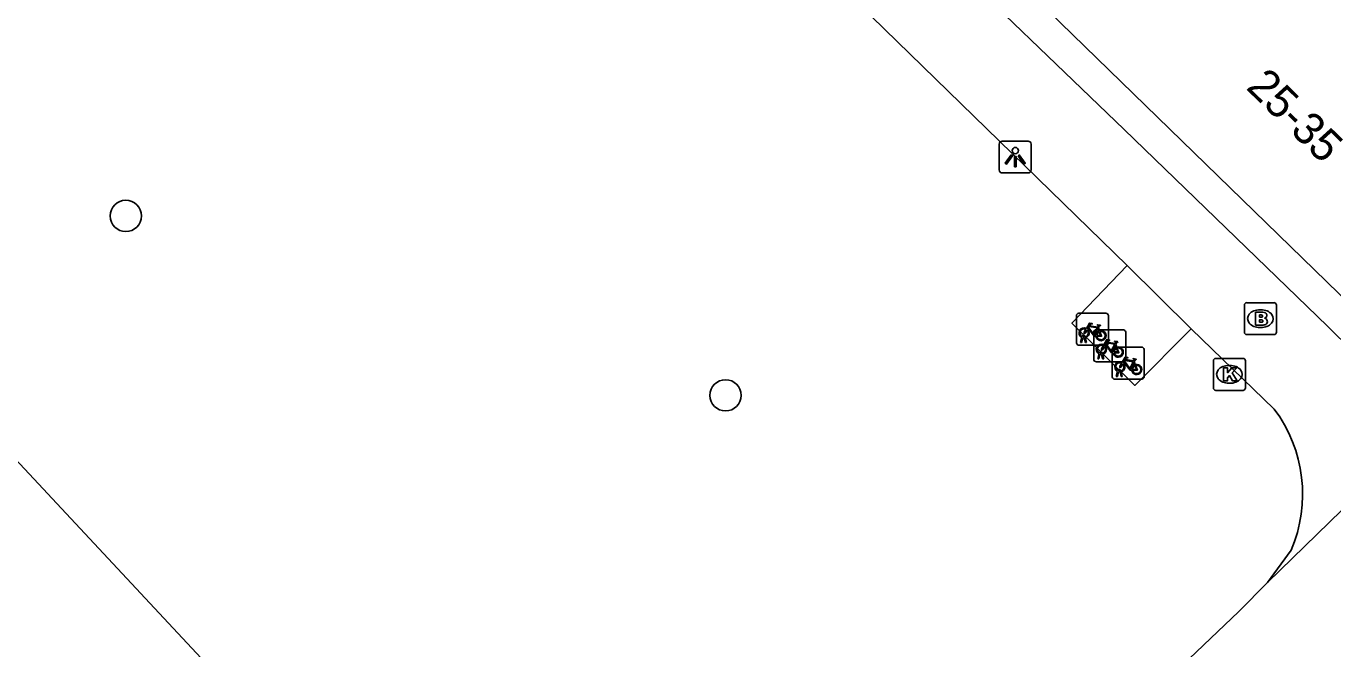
# Model space of a CAD drawing. Extents: x 162347 to 162868, y 381221 to 381813.
# Drawn here: x 162646.11 to 162687, y 381573.33 to 381592.81 of the extents above; entities that cross this region are included whole.
import ezdxf

# ---------------------------------------------------------------- set-up
doc = ezdxf.new("R2010")
doc.units = 0
for name, color, linetype in [('IMGEO_Boom', 7, 'Continuous'), ('IMGEO_Brandkraan', 7, 'Continuous'), ('IMGEO_Fietsenrek', 7, 'Continuous'), ('IMGEO_Hek', 7, 'Continuous'), ('IMGEO_Kolk', 7, 'Continuous'), ('IMGEO_Lichtpunt', 7, 'Continuous'), ('IMGEO_Pand', 7, 'Continuous'), ('IMGEO_Pand_nummerreeks', 7, 'Continuous'), ('IMGEO_Voetpad_open', 7, 'Continuous')]:
    doc.layers.add(name, color=color, linetype=linetype)

msp = doc.modelspace()

# ---------------------------------------------------------------- linework, layer by layer
at = {"layer": 'IMGEO_Boom'}
for centre in [(162649.226, 381586.87), (162667.996, 381581.258)]:
    msp.add_circle(centre, 0.489, dxfattribs=at)
at = {"layer": 'IMGEO_Brandkraan'}
for p, q in [((162684.232, 381583.231), (162684.232, 381584.083)), ((162684.307, 381584.157), (162685.159, 381584.157)), ((162685.233, 381584.083), (162685.233, 381583.231)), ((162684.72, 381583.937), (162684.745, 381583.937)), ((162684.743, 381583.377), (162684.718, 381583.377)), ((162685.159, 381583.157), (162684.307, 381583.157))]:
    msp.add_line(p, q, dxfattribs=at)
for points in [[(162684.232, 381583.231), (162684.232, 381584.083)], [(162684.307, 381584.157), (162685.159, 381584.157)], [(162685.233, 381584.083), (162685.233, 381583.231)], [(162684.58, 381583.857), (162684.58, 381583.457), (162684.793, 381583.457)], [(162684.811, 381583.857), (162684.58, 381583.857)], [(162684.759, 381583.776), (162684.705, 381583.776), (162684.705, 381583.7)], [(162684.705, 381583.7), (162684.758, 381583.7)], [(162684.767, 381583.624), (162684.705, 381583.624), (162684.705, 381583.543)], [(162684.705, 381583.543), (162684.767, 381583.543)], [(162685.159, 381583.157), (162684.307, 381583.157)]]:
    msp.add_lwpolyline(points, dxfattribs=at)
for centre, radius, start, end in [((162684.309, 381584.081), 0.0765, 91.552, 178.448), ((162684.309, 381584.081), 0.0765, 91.552, 178.448), ((162685.157, 381584.081), 0.0765, 1.552, 88.448), ((162685.157, 381584.081), 0.0765, 1.552, 88.448), ((162684.76, 381583.738), 0.0379, 267.8285, 90.9355), ((162684.768, 381583.583), 0.0404, 269.8759, 90.5077), ((162684.815, 381583.712), 0.145, 59.4692, 91.5367), ((162684.84, 381583.759), 0.0922, 285.5137, 58.1501), ((162684.845, 381583.567), 0.105, 301.3115, 78.989), ((162684.309, 381583.233), 0.0765, 181.552, 268.448), ((162684.309, 381583.233), 0.0765, 181.552, 268.448), ((162684.799, 381583.708), 0.251, 268.6676, 293.5347), ((162685.157, 381583.233), 0.0765, 271.552, 358.448), ((162685.157, 381583.233), 0.0765, 271.552, 358.448)]:
    msp.add_arc(centre, radius, start, end, dxfattribs=at)
for centre, major_axis, ratio, start_param, end_param in [((162684.719, 381583.657), (-0.387, 0.002), 0.722429, 4.712389, 7.853982), ((162684.744, 381583.657), (-0.39, 0.002), 0.717154, 1.570796, 4.712389)]:
    msp.add_ellipse(centre, major_axis=major_axis, ratio=ratio, start_param=start_param, end_param=end_param, dxfattribs=at)
at = {"layer": 'IMGEO_Fietsenrek'}
for p, q in [((162678.975, 381582.901), (162678.975, 381583.742)), ((162678.975, 381583.742), (162678.975, 381582.901)), ((162679.05, 381583.826), (162679.891, 381583.826)), ((162679.891, 381583.826), (162679.05, 381583.826)), ((162679.975, 381583.751), (162679.975, 381582.91)), ((162679.975, 381582.91), (162679.975, 381583.751)), ((162679.516, 381582.386), (162679.516, 381583.227)), ((162679.516, 381583.227), (162679.516, 381582.386)), ((162679.591, 381583.311), (162680.432, 381583.311)), ((162680.432, 381583.311), (162679.591, 381583.311)), ((162679.662, 381583.375), (162679.698, 381583.28)), ((162680.516, 381583.236), (162680.516, 381582.395)), ((162680.516, 381582.395), (162680.516, 381583.236)), ((162679.9, 381582.826), (162679.059, 381582.826)), ((162679.059, 381582.826), (162679.9, 381582.826)), ((162679.102, 381582.91), (162679.141, 381583.07)), ((162679.136, 381582.91), (162679.102, 381582.91)), ((162679.171, 381583.058), (162679.136, 381582.91)), ((162679.213, 381583.082), (162679.212, 381583.086)), ((162679.254, 381582.91), (162679.22, 381583.052)), ((162679.244, 381583.093), (162679.245, 381583.086)), ((162679.252, 381583.056), (162679.287, 381582.91)), ((162679.287, 381582.91), (162679.254, 381582.91)), ((162680.203, 381582.86), (162680.239, 381582.765)), ((162679.643, 381582.395), (162679.682, 381582.555)), ((162679.677, 381582.395), (162679.643, 381582.395)), ((162679.712, 381582.543), (162679.677, 381582.395)), ((162679.754, 381582.567), (162679.753, 381582.571)), ((162679.795, 381582.395), (162679.761, 381582.537)), ((162679.785, 381582.578), (162679.786, 381582.571)), ((162679.793, 381582.541), (162679.828, 381582.395)), ((162679.828, 381582.395), (162679.795, 381582.395)), ((162680.094, 381581.84), (162680.094, 381582.681)), ((162680.094, 381582.681), (162680.094, 381581.84)), ((162680.169, 381582.765), (162681.01, 381582.765)), ((162681.01, 381582.765), (162680.169, 381582.765)), ((162681.094, 381582.69), (162681.094, 381581.849)), ((162681.094, 381581.849), (162681.094, 381582.69)), ((162680.441, 381582.311), (162679.6, 381582.311)), ((162679.6, 381582.311), (162680.441, 381582.311)), ((162680.221, 381581.849), (162680.26, 381582.009)), ((162680.29, 381581.997), (162680.255, 381581.849)), ((162680.332, 381582.021), (162680.331, 381582.025)), ((162680.373, 381581.849), (162680.339, 381581.991)), ((162680.363, 381582.032), (162680.364, 381582.025)), ((162680.371, 381581.995), (162680.406, 381581.849)), ((162680.781, 381582.314), (162680.817, 381582.219)), ((162681.019, 381581.765), (162680.178, 381581.765)), ((162680.178, 381581.765), (162681.019, 381581.765)), ((162680.255, 381581.849), (162680.221, 381581.849)), ((162680.406, 381581.849), (162680.373, 381581.849))]:
    msp.add_line(p, q, dxfattribs=at)
for points in [[(162679.309, 381583.3), (162679.257, 381583.21), (162679.217, 381583.185), (162679.218, 381583.232), (162679.273, 381583.326)], [(162679.288, 381583.352), (162679.383, 381583.516), (162679.469, 381583.502), (162679.471, 381583.493), (162679.415, 381583.482), (162679.388, 381583.437), (162679.644, 381583.396)], [(162679.584, 381583.108), (162679.534, 381583.108), (162679.343, 381583.359), (162679.324, 381583.327)], [(162679.631, 381583.371), (162679.374, 381583.412), (162679.357, 381583.383), (162679.524, 381583.163), (162679.631, 381583.371)], [(162679.679, 381583.273), (162679.649, 381583.35), (162679.54, 381583.132), (162679.583, 381583.132)], [(162679.613, 381583.132), (162679.733, 381583.131), (162679.689, 381583.245)], [(162679.709, 381583.252), (162679.764, 381583.107), (162679.614, 381583.107)], [(162679.644, 381583.396), (162679.669, 381583.445), (162679.663, 381583.449), (162679.64, 381583.453), (162679.628, 381583.46), (162679.627, 381583.463), (162679.629, 381583.468), (162679.724, 381583.453), (162679.726, 381583.443), (162679.716, 381583.43), (162679.704, 381583.424), (162679.69, 381583.43), (162679.662, 381583.375)], [(162679.85, 381582.785), (162679.798, 381582.695), (162679.758, 381582.67), (162679.759, 381582.717), (162679.814, 381582.811)], [(162679.829, 381582.837), (162679.924, 381583.001), (162680.01, 381582.987), (162680.012, 381582.978), (162679.956, 381582.967), (162679.929, 381582.922), (162680.185, 381582.881)], [(162680.125, 381582.593), (162680.075, 381582.593), (162679.884, 381582.844), (162679.865, 381582.812)], [(162680.172, 381582.856), (162679.915, 381582.897), (162679.898, 381582.868), (162680.065, 381582.648), (162680.172, 381582.856)], [(162680.22, 381582.758), (162680.19, 381582.835), (162680.081, 381582.617), (162680.124, 381582.617)], [(162680.185, 381582.881), (162680.21, 381582.93), (162680.204, 381582.934), (162680.181, 381582.938), (162680.169, 381582.945), (162680.168, 381582.948), (162680.17, 381582.953), (162680.265, 381582.938), (162680.267, 381582.928), (162680.257, 381582.915), (162680.245, 381582.909), (162680.231, 381582.915), (162680.203, 381582.86)], [(162680.154, 381582.617), (162680.274, 381582.616), (162680.23, 381582.73)], [(162680.25, 381582.737), (162680.305, 381582.592), (162680.155, 381582.592)], [(162680.407, 381582.291), (162680.502, 381582.455), (162680.588, 381582.441), (162680.59, 381582.432), (162680.534, 381582.421), (162680.507, 381582.376), (162680.763, 381582.335)], [(162680.763, 381582.335), (162680.788, 381582.384), (162680.782, 381582.388), (162680.759, 381582.392), (162680.747, 381582.399), (162680.746, 381582.402), (162680.748, 381582.407), (162680.843, 381582.392), (162680.845, 381582.382), (162680.835, 381582.369), (162680.823, 381582.363), (162680.809, 381582.369), (162680.781, 381582.314)], [(162680.428, 381582.239), (162680.376, 381582.149), (162680.336, 381582.124), (162680.337, 381582.171), (162680.392, 381582.265)], [(162680.703, 381582.047), (162680.653, 381582.047), (162680.462, 381582.298), (162680.443, 381582.266)], [(162680.75, 381582.31), (162680.493, 381582.351), (162680.476, 381582.322), (162680.643, 381582.102), (162680.75, 381582.31)], [(162680.798, 381582.212), (162680.768, 381582.289), (162680.659, 381582.071), (162680.702, 381582.071)], [(162680.732, 381582.071), (162680.852, 381582.07), (162680.808, 381582.184)], [(162680.828, 381582.191), (162680.883, 381582.046), (162680.733, 381582.046)]]:
    msp.add_lwpolyline(points, dxfattribs=at)
for centre, radius, start, end in [((162679.053, 381583.748), 0.0779, 92.4484, 184.2845), ((162679.053, 381583.748), 0.0779, 92.4484, 184.2845), ((162679.897, 381583.748), 0.0779, 2.4484, 94.2845), ((162679.897, 381583.748), 0.0779, 2.4484, 94.2845), ((162679.215, 381583.211), 0.159, 62.6766, 242.1369), ((162679.215, 381583.211), 0.129, 63.3192, 238.903), ((162679.215, 381583.211), 0.129, 283.6043, 43.4302), ((162679.215, 381583.211), 0.159, 283.5766, 46.6042), ((162679.594, 381583.233), 0.0779, 92.4484, 184.2845), ((162679.594, 381583.233), 0.0779, 92.4484, 184.2845), ((162679.742, 381583.127), 0.159, 113.3408, 178.3217), ((162679.742, 381583.127), 0.159, 187.0065, 105.7708), ((162679.742, 381583.127), 0.129, 113.923, 177.9556), ((162679.742, 381583.127), 0.129, 188.6715, 104.5883), ((162680.438, 381583.233), 0.0779, 2.4484, 94.2845), ((162680.438, 381583.233), 0.0779, 2.4484, 94.2845), ((162679.053, 381582.904), 0.0779, 182.4484, 274.2845), ((162679.053, 381582.904), 0.0779, 182.4484, 274.2845), ((162679.195, 381583.082), 0.0499, 12.8025, 158.6934), ((162679.215, 381583.211), 0.159, 253.9967, 271.7867), ((162679.195, 381583.082), 0.0174, 12.8025, 163.4502), ((162679.215, 381583.211), 0.129, 253.415, 269.0204), ((162679.756, 381582.696), 0.159, 62.6766, 242.1369), ((162679.756, 381582.696), 0.129, 63.3192, 238.903), ((162679.756, 381582.696), 0.129, 283.6043, 43.4302), ((162679.756, 381582.696), 0.159, 283.5766, 46.6042), ((162679.897, 381582.904), 0.0779, 272.4484, 4.2845), ((162679.897, 381582.904), 0.0779, 272.4484, 4.2845), ((162680.283, 381582.612), 0.159, 187.0065, 105.7708), ((162679.594, 381582.389), 0.0779, 182.4484, 274.2845), ((162679.594, 381582.389), 0.0779, 182.4484, 274.2845), ((162679.736, 381582.567), 0.0499, 12.8025, 158.6934), ((162679.756, 381582.696), 0.159, 253.9967, 271.7867), ((162679.736, 381582.567), 0.0174, 12.8025, 163.4502), ((162679.756, 381582.696), 0.129, 253.415, 269.0204), ((162680.172, 381582.687), 0.0779, 92.4484, 184.2845), ((162680.172, 381582.687), 0.0779, 92.4484, 184.2845), ((162680.283, 381582.612), 0.159, 113.3408, 178.3217), ((162680.283, 381582.612), 0.129, 113.923, 177.9556), ((162680.283, 381582.612), 0.129, 188.6715, 104.5883), ((162680.438, 381582.389), 0.0779, 272.4484, 4.2845), ((162680.438, 381582.389), 0.0779, 272.4484, 4.2845), ((162681.016, 381582.687), 0.0779, 2.4484, 94.2845), ((162681.016, 381582.687), 0.0779, 2.4484, 94.2845), ((162680.334, 381582.15), 0.159, 62.6766, 242.1369), ((162680.334, 381582.15), 0.129, 63.3192, 238.903), ((162680.314, 381582.021), 0.0499, 12.8025, 158.6934), ((162680.334, 381582.15), 0.159, 253.9967, 271.7867), ((162680.314, 381582.021), 0.0174, 12.8025, 163.4502), ((162680.334, 381582.15), 0.129, 253.415, 269.0204), ((162680.334, 381582.15), 0.129, 283.6043, 43.4302), ((162680.334, 381582.15), 0.159, 283.5766, 46.6042), ((162680.861, 381582.066), 0.159, 113.3408, 178.3217), ((162680.861, 381582.066), 0.159, 187.0065, 105.7708), ((162680.861, 381582.066), 0.129, 113.923, 177.9556), ((162680.861, 381582.066), 0.129, 188.6715, 104.5883), ((162680.172, 381581.843), 0.0779, 182.4484, 274.2845), ((162680.172, 381581.843), 0.0779, 182.4484, 274.2845), ((162681.016, 381581.843), 0.0779, 272.4484, 4.2845), ((162681.016, 381581.843), 0.0779, 272.4484, 4.2845)]:
    msp.add_arc(centre, radius, start, end, dxfattribs=at)
at = {"layer": 'IMGEO_Hek'}
msp.add_lwpolyline([(162684.056, 381574.498), (162666.149, 381557.432)], dxfattribs=at)
at = {"layer": 'IMGEO_Kolk'}
for p, q in [((162683.336, 381582.414), (162684.188, 381582.414)), ((162683.261, 381581.488), (162683.261, 381582.34)), ((162683.749, 381582.194), (162683.774, 381582.194)), ((162684.262, 381582.34), (162684.262, 381581.488)), ((162683.772, 381581.634), (162683.747, 381581.634)), ((162684.188, 381581.414), (162683.336, 381581.414))]:
    msp.add_line(p, q, dxfattribs=at)
for points in [[(162683.336, 381582.414), (162684.188, 381582.414)], [(162683.261, 381581.488), (162683.261, 381582.34)], [(162683.582, 381582.114), (162683.705, 381582.114), (162683.705, 381581.963), (162683.835, 381582.114), (162683.999, 381582.114), (162683.853, 381581.963), (162684.006, 381581.714), (162683.854, 381581.714), (162683.769, 381581.878), (162683.705, 381581.811), (162683.705, 381581.714), (162683.582, 381581.714), (162683.582, 381582.114)], [(162684.262, 381582.34), (162684.262, 381581.488)], [(162684.188, 381581.414), (162683.336, 381581.414)]]:
    msp.add_lwpolyline(points, dxfattribs=at)
for centre, start, end in [((162683.338, 381582.338), 91.552, 178.448), ((162683.338, 381582.338), 91.552, 178.448), ((162684.186, 381582.338), 1.552, 88.448), ((162684.186, 381582.338), 1.552, 88.448), ((162683.338, 381581.49), 181.552, 268.448), ((162683.338, 381581.49), 181.552, 268.448), ((162684.186, 381581.49), 271.552, 358.448), ((162684.186, 381581.49), 271.552, 358.448)]:
    msp.add_arc(centre, 0.0765, start, end, dxfattribs=at)
for centre, major_axis, ratio, start_param, end_param in [((162683.748, 381581.914), (-0.387, 0.002), 0.722429, 4.712389, 7.853982), ((162683.773, 381581.914), (-0.39, 0.002), 0.717154, 1.570796, 4.712389)]:
    msp.add_ellipse(centre, major_axis=major_axis, ratio=ratio, start_param=start_param, end_param=end_param, dxfattribs=at)
at = {"layer": 'IMGEO_Lichtpunt'}
for p, q in [((162676.562, 381589.117), (162676.562, 381588.31)), ((162676.562, 381589.117), (162676.562, 381588.31)), ((162677.464, 381589.212), (162676.656, 381589.212)), ((162677.464, 381589.212), (162676.656, 381589.212)), ((162677.558, 381588.31), (162677.558, 381589.117)), ((162677.558, 381588.31), (162677.558, 381589.117)), ((162676.656, 381588.216), (162677.464, 381588.216)), ((162676.656, 381588.216), (162677.464, 381588.216))]:
    msp.add_line(p, q, dxfattribs=at)
for points in [[(162676.936, 381588.781), (162676.975, 381588.753), (162676.787, 381588.491), (162676.749, 381588.518), (162676.936, 381588.781)], [(162677.038, 381588.733), (162677.085, 381588.733), (162677.085, 381588.411), (162677.038, 381588.411), (162677.038, 381588.733)], [(162677.148, 381588.753), (162677.186, 381588.78), (162677.373, 381588.518), (162677.334, 381588.49), (162677.148, 381588.753)]]:
    msp.add_lwpolyline(points, dxfattribs=at)
msp.add_circle((162677.061, 381588.915), 0.0994, dxfattribs=at)
for centre, start, end in [((162676.656, 381589.117), 90, 180), ((162676.656, 381589.117), 90, 180), ((162677.464, 381589.117), 0, 90), ((162677.464, 381589.117), 0, 90), ((162676.656, 381588.31), 180, 270), ((162676.656, 381588.31), 180, 270), ((162677.464, 381588.31), 270, 0), ((162677.464, 381588.31), 270, 360)]:
    msp.add_arc(centre, 0.0946, start, end, dxfattribs=at)
at = {"layer": 'IMGEO_Pand'}
for points in [[(162678.089, 381593.285), (162681.138, 381590.324), (162687.566, 381584.084), (162690.713, 381581.029)], [(162642.256, 381583.018), (162654.2, 381570.228)]]:
    msp.add_lwpolyline(points, dxfattribs=at)
at = {"layer": 'IMGEO_Voetpad_open'}
for points in [[(162689.987, 381580.301), (162686.832, 381583.418), (162680.473, 381589.574), (162674.343, 381595.464), (162667.976, 381601.726), (162661.834, 381607.667), (162655.527, 381613.812), (162652.285, 381616.955)], [(162670.159, 381595.461), (162680.565, 381585.323)], [(162682.562, 381583.343), (162680.805, 381581.569), (162678.833, 381583.511), (162680.565, 381585.323)], [(162680.565, 381585.323), (162682.562, 381583.343)], [(162682.562, 381583.343), (162685.167, 381580.827)], [(162684.949, 381575.398), (162689.987, 381580.301)], [(162685.696, 381576.414), (162684.949, 381575.398)], [(162666.149, 381557.432), (162684.056, 381574.498), (162684.949, 381575.398)]]:
    msp.add_lwpolyline(points, dxfattribs=at)
msp.add_arc((162681.611, 381578.163), 4.443, 336.8248, 36.8464, dxfattribs=at)

# ---------------------------------------------------------------- texts
at = {"layer": 'IMGEO_Pand_nummerreeks'}
msp.add_text('25-35', height=1, rotation=315.5695, dxfattribs=at).set_placement((162684.254, 381590.864))

doc.saveas('drawing.dxf')
